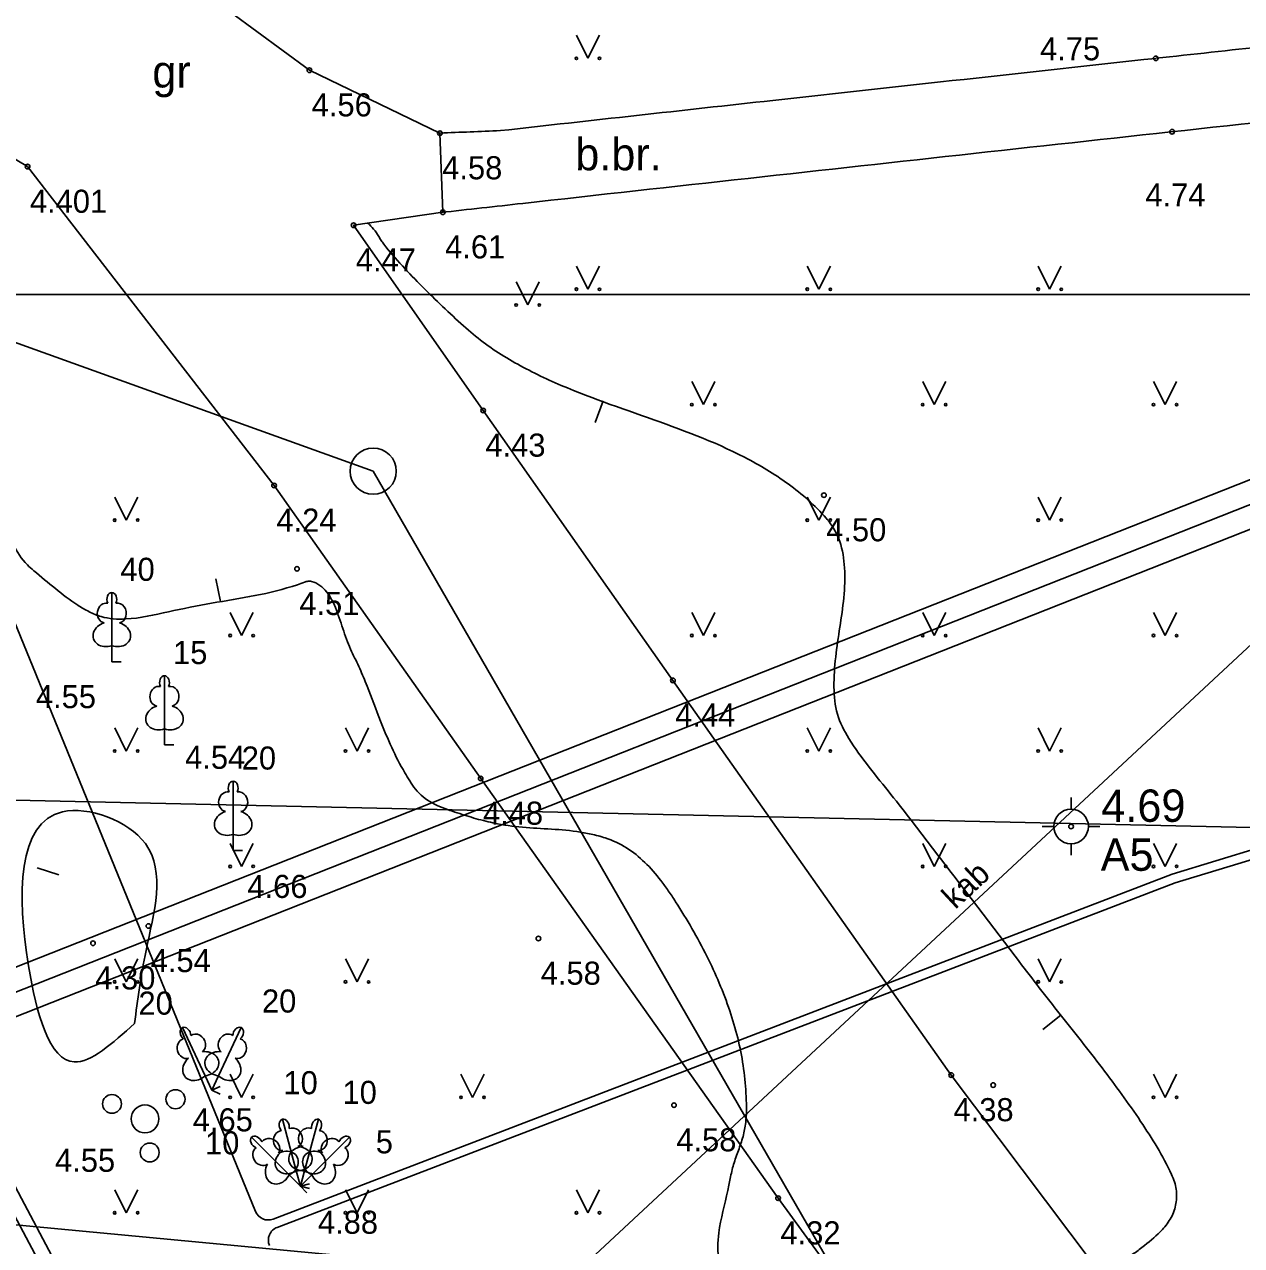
# Model space of a CAD drawing. Extents: x 519536 to 519949, y 326041 to 326519.
# Drawn here: x 519620.3 to 519646.66, y 326306.79 to 326333.23 of the extents above; entities that cross this region are included whole.
import ezdxf

# ---------------------------------------------------------------- set-up
doc = ezdxf.new("R2010")
doc.units = 0
for name, color, linetype in [('APGR_ELEM_####_####_#', 7, 'Continuous'), ('APGR_SARK_####_####_#', 7, 'Continuous'), ('CELI_CMAL_####_####_#', 7, 'Continuous'), ('CELI_CSEG_####_TKST_#', 7, 'Continuous'), ('ELEK_VADP_VSPR_####_#', 7, 'Continuous'), ('ELEK_VADP_ZSPR_####_#', 7, 'Continuous'), ('GEOD_ELEM_####_####_#', 7, 'Continuous'), ('GEOD_ELEM_####_TKST_#', 7, 'Continuous'), ('RAMI_PLAN_####_TKST_#', 7, 'Continuous'), ('RELJ_AATZ_####_TKST_#', 7, 'Continuous'), ('RELJ_ELEM_####_####_#', 7, 'Continuous'), ('RELJ_HORZ_PAMT_####_#', 7, 'Continuous'), ('SAKT_VADV_PKAB_####_#', 7, 'Continuous'), ('SAKT_VADV_PKAB_TKST_#', 7, 'Continuous'), ('SILT_VADP_UDEN_####_#', 7, 'Continuous'), ('SILT_VADP_UDEN_TKAM_#', 7, 'Continuous'), ('TERT_DIAM_####_TKST_#', 7, 'Continuous'), ('TERT_ELEM_####_####_#', 7, 'Continuous')]:
    doc.layers.add(name, color=color, linetype=linetype)

msp = doc.modelspace()

# ---------------------------------------------------------------- linework, layer by layer
at = {"layer": 'APGR_ELEM_####_####_#'}
msp.add_circle((519627.85, 326323.56), 0.5, dxfattribs=at)
at = {"layer": 'APGR_SARK_####_####_#'}
for p, q in [((519613.49, 326328.724), (519627.852, 326323.558)), ((519627.852, 326323.558), (519653.048, 326279.838))]:
    msp.add_line(p, q, dxfattribs=at)
at = {"layer": 'CELI_CMAL_####_####_#'}
for points in [[(519693.034, 326257.545), (519684.926, 326263.123), (519677.126, 326268.819), (519668.887, 326275.184), (519662.971, 326281.17), (519658.737, 326286.664), (519652.063, 326294.052), (519647.026, 326301.641), (519640.368, 326310.483), (519634.34, 326319.029), (519630.23, 326324.874), (519627.424, 326328.885), (519629.357, 326329.167), (519629.294, 326330.88), (519626.467, 326332.242), (519623.045, 326334.762), (519617.551, 326342), (519611.969, 326349.18), (519606.076, 326356.37), (519604.765, 326357.824)], [(519605.677, 326331.668), (519610.92, 326333.105), (519616.129, 326332.665), (519620.364, 326330.155), (519625.703, 326323.249), (519630.177, 326316.904), (519636.619, 326307.816), (519643.433, 326298.472), (519653.124, 326286.257), (519659.909, 326277.672), (519667.012, 326270.993), (519677.041, 326263.497), (519687.445, 326255.957), (519697.945, 326248.955)]]:
    msp.add_lwpolyline(points, dxfattribs=at)
for centre, radius, start, end in [((519860.907, 324356.489), 1987.794, 96.102075, 96.241433), ((520497.474, 318535.998), 7842.99, 96.2414333, 96.3023861), ((520311.698, 320218.097), 6150.664, 96.3023861, 96.3576767), ((520379.494, 319610.653), 6760.26, 96.1895814, 96.3560546), ((519858.842, 320781.075), 5554.551, 92.354957, 92.368485), ((520379.494, 319610.653), 6760.26, 96.3560546, 96.3711528)]:
    msp.add_arc(centre, radius, start, end, dxfattribs=at)
at = {"layer": 'ELEK_VADP_VSPR_####_#'}
for points in [[(519619.526, 326321.637), (519625.297, 326307.531)], [(519625.682, 326307.364), (519645.151, 326314.834), (519660.284, 326319.45)], [(519625.77, 326307.184), (519645.215, 326314.644), (519660.385, 326319.243)]]:
    msp.add_lwpolyline(points, dxfattribs=at)
for centre, start, end in [((519625.575, 326307.644), 202.251, 290.9904), ((519625.878, 326306.904), 110.9904, 202.251)]:
    msp.add_arc(centre, 0.3, start, end, dxfattribs=at)
at = {"layer": 'ELEK_VADP_ZSPR_####_#'}
msp.add_line((519613.575, 326320.36), (519653.671, 326244.755), dxfattribs=at)
msp.add_lwpolyline([(519630.956, 326286.932), (519613.267, 326320.286)], dxfattribs=at)
at = {"layer": 'GEOD_ELEM_####_####_#'}
for p, q in [((519642.963, 326316.241), (519642.963, 326316.491)), ((519642.338, 326315.866), (519642.588, 326315.866)), ((519643.338, 326315.866), (519643.588, 326315.866)), ((519642.963, 326315.241), (519642.963, 326315.491))]:
    msp.add_line(p, q, dxfattribs=at)
for radius in [0.375, 0.05]:
    msp.add_circle((519642.963, 326315.866), radius, dxfattribs=at)
at = {"layer": 'RAMI_PLAN_####_TKST_#'}
for p, q in [((519813.09, 326327.384), (519535.524, 326327.384)), ((519549.616, 326327.384), (519948.98, 326327.384))]:
    msp.add_line(p, q, dxfattribs=at)
at = {"layer": 'RELJ_ELEM_####_####_#'}
for centre in [(519644.798, 326332.5), (519626.467, 326332.242), (519629.294, 326330.88), (519645.151, 326330.91), (519620.364, 326330.155), (519629.357, 326329.167), (519627.424, 326328.885), (519630.23, 326324.874), (519625.703, 326323.249), (519637.611, 326323.041), (519626.199, 326321.445), (519634.34, 326319.029), (519630.177, 326316.904), (519622.98, 326313.711), (519621.781, 326313.337), (519631.427, 326313.439), (519640.368, 326310.483), (519641.276, 326310.265), (519634.364, 326309.831), (519636.619, 326307.816)]:
    msp.add_circle(centre, 0.05, dxfattribs=at)
at = {"layer": 'RELJ_HORZ_PAMT_####_#'}
for p, q in [((519632.653, 326324.617), (519632.827, 326325.086)), ((519624.442, 326321.229), (519624.542, 326320.74)), ((519620.569, 326314.969), (519621.044, 326314.815)), ((519642.352, 326311.467), (519642.745, 326311.776))]:
    msp.add_line(p, q, dxfattribs=at)
for points in [[(519611.476, 326332.861), (519611.251, 326332.761), (519611.11, 326332.689), (519610.97, 326332.61), (519610.698, 326332.407), (519610.498, 326332.166), (519610.29, 326331.591), (519610.271, 326331.237), (519610.289, 326330.876), (519610.35, 326330.52), (519610.461, 326330.179), (519611.574, 326327.565), (519611.716, 326327.243), (519611.968, 326326.629), (519612.233, 326326.024), (519612.556, 326325.432), (519612.753, 326325.141), (519612.98, 326324.854), (519613.311, 326324.551), (519613.494, 326324.449), (519613.694, 326324.385), (519613.954, 326324.391), (519614.215, 326324.473), (519614.477, 326324.569), (519614.738, 326324.615), (519615.264, 326324.611), (519615.791, 326324.596), (519616.849, 326324.498), (519617.906, 326324.26), (519618.432, 326324.07), (519618.695, 326323.953), (519618.957, 326323.82), (519619.258, 326323.599), (519619.479, 326323.32), (519619.78, 326322.66), (519620.054, 326321.976), (519620.359, 326321.53), (519620.496, 326321.405), (519620.965, 326321.019), (519621.449, 326320.657), (519621.697, 326320.516), (519621.956, 326320.411), (519622.488, 326320.359), (519623.418, 326320.514), (519624.348, 326320.7), (519626.208, 326321.102), (519626.362, 326321.156), (519626.439, 326321.177), (519626.476, 326321.179), (519626.513, 326321.173), (519626.841, 326320.945), (519627.051, 326320.553), (519627.21, 326320.093), (519627.29, 326319.866), (519627.381, 326319.657), (519627.557, 326319.285), (519627.715, 326318.907), (519628.01, 326318.147), (519628.534, 326317.03), (519628.644, 326316.851), (519628.764, 326316.675), (519629.126, 326316.376), (519629.569, 326316.195), (519629.978, 326316.064), (519630.391, 326315.956), (519631.006, 326315.857), (519631.631, 326315.813), (519632.257, 326315.756), (519632.567, 326315.701), (519632.874, 326315.618), (519633.336, 326315.402), (519633.731, 326315.089), (519634.079, 326314.695), (519634.241, 326314.473), (519634.399, 326314.236), (519635.075, 326313.057), (519635.571, 326311.875), (519635.862, 326310.688), (519635.922, 326310.092), (519635.921, 326309.493), (519635.869, 326309.191), (519635.772, 326308.888), (519635.666, 326308.585), (519635.589, 326308.282), (519635.528, 326307.985), (519635.335, 326307.066), (519635.336, 326306.45), (519635.417, 326306.146), (519635.484, 326305.996), (519635.571, 326305.848), (519636.139, 326305.222), (519636.819, 326304.81), (519637.563, 326304.565), (519637.945, 326304.489), (519638.325, 326304.437), (519638.962, 326304.444), (519639.065, 326304.462)], [(519644.554, 326306.791), (519644.941, 326307.137), (519645.133, 326307.401), (519645.235, 326307.701), (519645.24, 326308.008), (519645.203, 326308.168), (519645.136, 326308.332), (519644.471, 326309.479), (519643.637, 326310.638), (519642.729, 326311.796), (519642.275, 326312.372), (519641.838, 326312.944), (519640.917, 326314.156), (519639.988, 326315.359), (519639.062, 326316.561), (519638.152, 326317.772), (519637.903, 326318.295), (519637.828, 326318.887), (519637.956, 326320.181), (519638.058, 326321.463), (519637.952, 326322.039), (519637.833, 326322.301), (519637.754, 326322.423), (519637.66, 326322.54), (519636.837, 326323.283), (519635.893, 326323.86), (519633.792, 326324.721), (519631.662, 326325.533), (519630.681, 326326.049), (519630.228, 326326.357), (519629.807, 326326.707), (519628.911, 326327.557), (519628.481, 326328.005), (519628.077, 326328.478), (519628.02, 326328.557), (519627.97, 326328.642), (519627.858, 326328.802), (519627.734, 326328.93)], [(519622.68, 326311.599), (519622.93, 326313.179), (519622.915, 326315.494), (519621.122, 326316.183), (519620.385, 326312.845), (519621.373, 326310.766), (519622.68, 326311.599)], [(519659.867, 326307.467), (519659.789, 326307.275), (519659.632, 326306.899), (519659.469, 326306.524), (519659.384, 326306.405), (519659.328, 326306.356), (519659.265, 326306.313), (519658.984, 326306.195), (519658.355, 326306.081), (519656.896, 326305.823), (519655.434, 326305.589), (519653.968, 326305.383), (519653.232, 326305.303), (519652.498, 326305.242), (519652.062, 326305.31), (519651.856, 326305.405), (519651.664, 326305.53), (519651.456, 326305.701), (519651.261, 326305.877), (519651.07, 326306.053), (519650.874, 326306.226), (519650.498, 326306.538), (519650.109, 326306.835), (519649.35, 326306.86), (519647.412, 326305.731), (519645.479, 326304.587), (519645.017, 326304.309)], [(519643.587, 326306.208), (519643.715, 326306.267), (519644.089, 326306.469), (519644.327, 326306.623), (519644.442, 326306.705), (519644.554, 326306.791)]]:
    msp.add_spline(points, degree=3, dxfattribs=at)
at = {"layer": 'SAKT_VADV_PKAB_####_#'}
for points in [[(519617.807, 326292.779), (519667.233, 326338.759)], [(519708.586, 326314.481), (519609.636, 326316.664)], [(519612.619, 326307.944), (519714.239, 326298.342)]]:
    msp.add_lwpolyline(points, dxfattribs=at)
at = {"layer": 'SILT_VADP_UDEN_####_#'}
msp.add_lwpolyline([(519654.874, 326326.009), (519612.202, 326309.161)], dxfattribs=at)
at = {"layer": 'SILT_VADP_UDEN_TKAM_#'}
for points in [[(519654.547, 326326.417), (519612.04, 326309.635)], [(519655.2, 326325.6), (519612.364, 326308.688)]]:
    msp.add_lwpolyline(points, dxfattribs=at)
at = {"layer": 'TERT_ELEM_####_####_#'}
for p, q in [((519632.25, 326333), (519632.5, 326332.5)), ((519632.5, 326332.5), (519632.75, 326333)), ((519632.25, 326328), (519632.5, 326327.5)), ((519632.5, 326327.5), (519632.75, 326328)), ((519637.25, 326328), (519637.5, 326327.5)), ((519637.5, 326327.5), (519637.75, 326328)), ((519642.25, 326328), (519642.5, 326327.5)), ((519642.5, 326327.5), (519642.75, 326328)), ((519630.947, 326327.659), (519631.197, 326327.159)), ((519631.197, 326327.159), (519631.447, 326327.659)), ((519634.75, 326325.5), (519635, 326325)), ((519635, 326325), (519635.25, 326325.5)), ((519639.75, 326325.5), (519640, 326325)), ((519640, 326325), (519640.25, 326325.5)), ((519644.75, 326325.5), (519645, 326325)), ((519645, 326325), (519645.25, 326325.5)), ((519622.25, 326323), (519622.5, 326322.5)), ((519622.5, 326322.5), (519622.75, 326323)), ((519637.25, 326323), (519637.5, 326322.5)), ((519637.5, 326322.5), (519637.75, 326323)), ((519642.25, 326323), (519642.5, 326322.5)), ((519642.5, 326322.5), (519642.75, 326323)), ((519624.75, 326320.5), (519625, 326320)), ((519625, 326320), (519625.25, 326320.5)), ((519634.75, 326320.5), (519635, 326320)), ((519635, 326320), (519635.25, 326320.5)), ((519639.75, 326320.5), (519640, 326320)), ((519640, 326320), (519640.25, 326320.5)), ((519644.75, 326320.5), (519645, 326320)), ((519645, 326320), (519645.25, 326320.5)), ((519622.188, 326319.781), (519622.188, 326319.434)), ((519622.188, 326319.434), (519622.388, 326319.434)), ((519622.25, 326318), (519622.5, 326317.5)), ((519622.5, 326317.5), (519622.75, 326318)), ((519623.328, 326317.978), (519623.328, 326317.631)), ((519627.25, 326318), (519627.5, 326317.5)), ((519627.5, 326317.5), (519627.75, 326318)), ((519637.25, 326318), (519637.5, 326317.5)), ((519637.5, 326317.5), (519637.75, 326318)), ((519642.25, 326318), (519642.5, 326317.5)), ((519642.5, 326317.5), (519642.75, 326318)), ((519623.328, 326317.631), (519623.528, 326317.631)), ((519624.816, 326315.694), (519624.816, 326315.347)), ((519624.75, 326315.5), (519625, 326315)), ((519625, 326315), (519625.25, 326315.5)), ((519639.75, 326315.5), (519640, 326315)), ((519640, 326315), (519640.25, 326315.5)), ((519644.75, 326315.5), (519645, 326315)), ((519645, 326315), (519645.25, 326315.5)), ((519624.816, 326315.347), (519625.016, 326315.347)), ((519622.25, 326313), (519622.5, 326312.5)), ((519622.5, 326312.5), (519622.75, 326313)), ((519627.25, 326313), (519627.5, 326312.5)), ((519627.5, 326312.5), (519627.75, 326313)), ((519642.25, 326313), (519642.5, 326312.5)), ((519642.5, 326312.5), (519642.75, 326313)), ((519624.207, 326310.467), (519624.354, 326310.153)), ((519624.501, 326310.467), (519624.354, 326310.153)), ((519624.75, 326310.5), (519625, 326310)), ((519625, 326310), (519625.25, 326310.5)), ((519629.75, 326310.5), (519630, 326310)), ((519630, 326310), (519630.25, 326310.5)), ((519644.75, 326310.5), (519645, 326310)), ((519645, 326310), (519645.25, 326310.5)), ((519624.354, 326310.153), (519624.535, 326310.238)), ((519624.354, 326310.153), (519624.535, 326310.068)), ((519626.028, 326308.32), (519626.273, 326308.075)), ((519626.183, 326308.41), (519626.273, 326308.075)), ((519626.363, 326308.41), (519626.273, 326308.075)), ((519626.518, 326308.32), (519626.273, 326308.075)), ((519622.25, 326308), (519622.5, 326307.5)), ((519622.5, 326307.5), (519622.75, 326308)), ((519626.273, 326308.075), (519626.414, 326308.216)), ((519626.273, 326308.075), (519626.466, 326308.127)), ((519626.273, 326308.075), (519626.414, 326307.934)), ((519626.273, 326308.075), (519626.466, 326308.023)), ((519627.25, 326308), (519627.5, 326307.5)), ((519627.5, 326307.5), (519627.75, 326308)), ((519632.25, 326308), (519632.5, 326307.5)), ((519632.5, 326307.5), (519632.75, 326308))]:
    msp.add_line(p, q, dxfattribs=at)
for points in [[(519622.188, 326320.934), (519622.188, 326319.781)], [(519622.278, 326320.702), (519622.277, 326320.703)], [(519623.328, 326319.131), (519623.328, 326317.978)], [(519623.418, 326318.899), (519623.417, 326318.9)], [(519624.816, 326316.847), (519624.816, 326315.694)], [(519624.906, 326316.615), (519624.905, 326316.616)], [(519623.72, 326311.512), (519624.207, 326310.467)], [(519624.988, 326311.512), (519624.501, 326310.467)], [(519623.899, 326311.34), (519623.898, 326311.34)], [(519624.971, 326311.264), (519624.97, 326311.265)], [(519625.885, 326309.524), (519626.183, 326308.41)], [(519626.031, 326309.323), (519626.03, 326309.323)], [(519626.661, 326309.524), (519626.363, 326308.41)], [(519625.212, 326309.136), (519626.028, 326308.32)], [(519625.44, 326309.035), (519625.439, 326309.035)], [(519627.334, 326309.136), (519626.518, 326308.32)], [(519626.688, 326309.276), (519626.687, 326309.277)], [(519627.233, 326308.908), (519627.233, 326308.909)]]:
    msp.add_lwpolyline(points, dxfattribs=at)
for centre, radius in [((519632.25, 326332.5), 0.028), ((519632.75, 326332.5), 0.0263), ((519632.25, 326327.5), 0.028), ((519632.75, 326327.5), 0.0263), ((519637.25, 326327.5), 0.028), ((519637.75, 326327.5), 0.0263), ((519642.25, 326327.5), 0.028), ((519642.75, 326327.5), 0.0263), ((519630.946, 326327.158), 0.028), ((519631.446, 326327.158), 0.0263), ((519634.75, 326325), 0.028), ((519635.25, 326325), 0.0263), ((519639.75, 326325), 0.028), ((519640.25, 326325), 0.0263), ((519644.75, 326325), 0.028), ((519645.25, 326325), 0.0263), ((519622.25, 326322.5), 0.028), ((519622.75, 326322.5), 0.0263), ((519637.25, 326322.5), 0.028), ((519637.75, 326322.5), 0.0263), ((519642.25, 326322.5), 0.028), ((519642.75, 326322.5), 0.0263), ((519624.75, 326320), 0.028), ((519625.25, 326320), 0.0263), ((519634.75, 326320), 0.028), ((519635.25, 326320), 0.0263), ((519639.75, 326320), 0.028), ((519640.25, 326320), 0.0263), ((519644.75, 326320), 0.028), ((519645.25, 326320), 0.0263), ((519622.25, 326317.5), 0.028), ((519622.75, 326317.5), 0.0263), ((519627.25, 326317.5), 0.028), ((519627.75, 326317.5), 0.0263), ((519637.25, 326317.5), 0.028), ((519637.75, 326317.5), 0.0263), ((519642.25, 326317.5), 0.028), ((519642.75, 326317.5), 0.0263), ((519624.75, 326315), 0.028), ((519625.25, 326315), 0.0263), ((519639.75, 326315), 0.028), ((519640.25, 326315), 0.0263), ((519644.75, 326315), 0.028), ((519645.25, 326315), 0.0263), ((519622.25, 326312.5), 0.028), ((519622.75, 326312.5), 0.0263), ((519627.25, 326312.5), 0.028), ((519627.75, 326312.5), 0.0263), ((519642.25, 326312.5), 0.028), ((519642.75, 326312.5), 0.0263), ((519623.567, 326309.959), 0.207), ((519622.192, 326309.858), 0.204), ((519622.906, 326309.534), 0.301), ((519624.75, 326310), 0.028), ((519625.25, 326310), 0.0263), ((519629.75, 326310), 0.028), ((519630.25, 326310), 0.0263), ((519644.75, 326310), 0.028), ((519645.25, 326310), 0.0263), ((519623.009, 326308.806), 0.205), ((519622.25, 326307.5), 0.028), ((519622.75, 326307.5), 0.0263), ((519627.25, 326307.5), 0.028), ((519627.75, 326307.5), 0.0263), ((519632.25, 326307.5), 0.028), ((519632.75, 326307.5), 0.0263)]:
    msp.add_circle(centre, radius, dxfattribs=at)
for centre, major_axis, ratio, start_param, end_param in [((519622.188, 326320.784), (0, -0.15), 0.707107, 3.14537, 5.287485), ((519622.188, 326320.784), (0, -0.15), 0.707107, 0.995701, 3.137816), ((519622.06, 326320.489), (-0.039, -0.212), 0.861323, 3.141593, 6.283185), ((519622.316, 326320.489), (0.039, -0.212), 0.861323, 0, 3.141593), ((519622.098, 326320.027), (0.307, 0.095), 0.814445, 1.570796, 4.752015), ((519622.278, 326320.027), (-0.307, 0.095), 0.814445, 1.531171, 4.712389), ((519623.328, 326318.981), (0, -0.15), 0.707107, 3.14537, 5.287485), ((519623.328, 326318.981), (0, -0.15), 0.707107, 0.995701, 3.137816), ((519623.2, 326318.686), (-0.039, -0.212), 0.861323, 3.141593, 6.283185), ((519623.456, 326318.686), (0.039, -0.212), 0.861323, 0, 3.141593), ((519623.238, 326318.224), (0.307, 0.095), 0.814445, 1.570796, 4.752015), ((519623.418, 326318.224), (-0.307, 0.095), 0.814445, 1.531171, 4.712389), ((519624.816, 326316.697), (0, -0.15), 0.707107, 3.14537, 5.287485), ((519624.816, 326316.697), (0, -0.15), 0.707107, 0.995701, 3.137816), ((519624.688, 326316.402), (-0.039, -0.212), 0.861323, 3.141593, 6.283185), ((519624.944, 326316.402), (0.039, -0.212), 0.861323, 0, 3.141593), ((519624.726, 326315.94), (0.307, 0.095), 0.814445, 1.570796, 4.752015), ((519624.906, 326315.94), (-0.307, 0.095), 0.814445, 1.531171, 4.712389), ((519623.784, 326311.377), (0.063, -0.136), 0.707107, 3.14537, 5.287485), ((519623.783, 326311.376), (0.063, -0.136), 0.707107, 0.995701, 3.137816), ((519624.925, 326311.376), (-0.063, -0.136), 0.707107, 3.14537, 5.287485), ((519624.924, 326311.377), (-0.063, -0.136), 0.707107, 0.995701, 3.137816), ((519623.792, 326311.055), (0.055, -0.209), 0.861323, 3.141593, 6.283185), ((519624.024, 326311.164), (0.125, -0.176), 0.861323, 0, 3.141593), ((519624.684, 326311.164), (-0.125, -0.176), 0.861323, 3.141593, 6.283185), ((519624.916, 326311.055), (-0.055, -0.209), 0.861323, 0, 3.141593), ((519624.185, 326310.728), (-0.318, -0.043), 0.814445, 1.531171, 4.712389), ((519624.523, 326310.728), (0.318, -0.043), 0.814445, 1.570796, 4.752015), ((519624.022, 326310.653), (0.238, 0.216), 0.814445, 1.570796, 4.752015), ((519624.686, 326310.653), (-0.238, 0.216), 0.814445, 1.531171, 4.712389), ((519625.924, 326309.379), (0.039, -0.145), 0.707107, 3.14537, 5.287485), ((519625.923, 326309.379), (0.039, -0.145), 0.707107, 0.995701, 3.137816), ((519626.124, 326309.127), (0.092, -0.195), 0.861323, 6.283185, 9.424778), ((519626.422, 326309.127), (-0.092, -0.195), 0.861323, 3.141593, 6.283185), ((519626.623, 326309.379), (-0.039, -0.145), 0.707107, 3.14537, 5.287485), ((519626.622, 326309.379), (-0.039, -0.145), 0.707107, 0.995701, 3.137816), ((519625.319, 326309.03), (0.106, -0.106), 0.707107, 3.14537, 5.287485), ((519625.318, 326309.029), (0.106, -0.106), 0.707107, 0.995701, 3.137816), ((519625.618, 326308.912), (0.178, -0.123), 0.861323, 6.283185, 9.424778), ((519625.876, 326309.061), (0.018, -0.215), 0.861323, 3.141593, 6.283185), ((519626.67, 326309.061), (-0.018, -0.215), 0.861323, 6.283185, 9.424778), ((519626.928, 326308.912), (-0.178, -0.123), 0.861323, 3.141593, 6.283185), ((519627.228, 326309.029), (-0.106, -0.106), 0.707107, 3.14537, 5.287485), ((519627.227, 326309.03), (-0.106, -0.106), 0.707107, 0.995701, 3.137816), ((519625.436, 326308.73), (0.123, -0.178), 0.861323, 3.141593, 6.283185), ((519626.033, 326308.625), (0.272, 0.171), 0.814445, 1.570796, 4.752015), ((519625.917, 326308.558), (-0.284, -0.15), 0.814445, 1.531171, 4.712389), ((519626.34, 326308.671), (0.321, 0.012), 0.814445, 1.570796, 4.752015), ((519626.206, 326308.671), (-0.321, 0.012), 0.814445, 1.531171, 4.712389), ((519626.629, 326308.558), (0.284, -0.15), 0.814445, 1.570796, 4.752015), ((519626.513, 326308.625), (-0.272, 0.171), 0.814445, 1.531171, 4.712389), ((519627.11, 326308.73), (-0.123, -0.178), 0.861323, 6.283185, 9.424778), ((519625.79, 326308.431), (0.15, 0.284), 0.814445, 1.570796, 4.752015), ((519626.756, 326308.431), (-0.15, 0.284), 0.814445, 1.531171, 4.712389)]:
    msp.add_ellipse(centre, major_axis=major_axis, ratio=ratio, start_param=start_param, end_param=end_param, dxfattribs=at)

# ---------------------------------------------------------------- texts
at = {"layer": 'CELI_CSEG_####_TKST_#'}
for s, p in [('gr', (519623.066, 326331.864)), ('b.br.', (519632.226, 326330.076))]:
    msp.add_text(s, height=0.7, dxfattribs=at).set_placement(p)
at = {"layer": 'GEOD_ELEM_####_TKST_#'}
for s, p in [('4.69', (519643.619, 326315.966)), ('A5', (519643.605, 326314.906))]:
    msp.add_text(s, height=0.7, dxfattribs=at).set_placement(p)
at = {"layer": 'RELJ_AATZ_####_TKST_#'}
for s, p in [(' 4.75', (519642.107, 326332.457)), ('4.56', (519626.517, 326331.242)), ('4.58', (519629.344, 326329.88)), ('4.401', (519620.414, 326329.155)), (' 4.74', (519644.389, 326329.292)), ('4.61', (519629.407, 326328.167)), ('4.47', (519627.474, 326327.885)), ('4.43', (519630.28, 326323.874)), ('4.24', (519625.753, 326322.249)), ('4.50', (519637.661, 326322.041)), ('4.51', (519626.249, 326320.445)), ('4.55', (519620.544, 326318.428)), ('4.44', (519634.39, 326318.029)), ('4.54', (519623.776, 326317.114)), ('4.48', (519630.227, 326315.904)), ('4.66', (519625.125, 326314.318)), ('4.54', (519623.03, 326312.711)), ('4.30', (519621.831, 326312.337)), ('4.58', (519631.477, 326312.439)), ('4.38', (519640.418, 326309.483)), ('4.65', (519623.941, 326309.263)), ('4.58', (519634.414, 326308.831)), ('4.55', (519620.959, 326308.387)), ('4.88', (519626.652, 326307.046)), ('4.32', (519636.669, 326306.816))]:
    msp.add_text(s, height=0.5, dxfattribs=at).set_placement(p)
at = {"layer": 'SAKT_VADV_PKAB_TKST_#'}
msp.add_text('kab', height=0.5, rotation=42.931, dxfattribs=at).set_placement((519640.456, 326314.054))
at = {"layer": 'TERT_DIAM_####_TKST_#'}
for s, p in [(' 40', (519622.188, 326321.185)), (' 15', (519623.328, 326319.382)), (' 20', (519624.816, 326317.098)), ('20', (519622.765, 326311.79)), ('20', (519625.44, 326311.836)), ('10', (519625.905, 326310.067)), ('10', (519627.184, 326309.858)), ('10', (519624.207, 326308.764)), ('5', (519627.905, 326308.787))]:
    msp.add_text(s, height=0.5, dxfattribs=at).set_placement(p)

doc.saveas('drawing.dxf')
